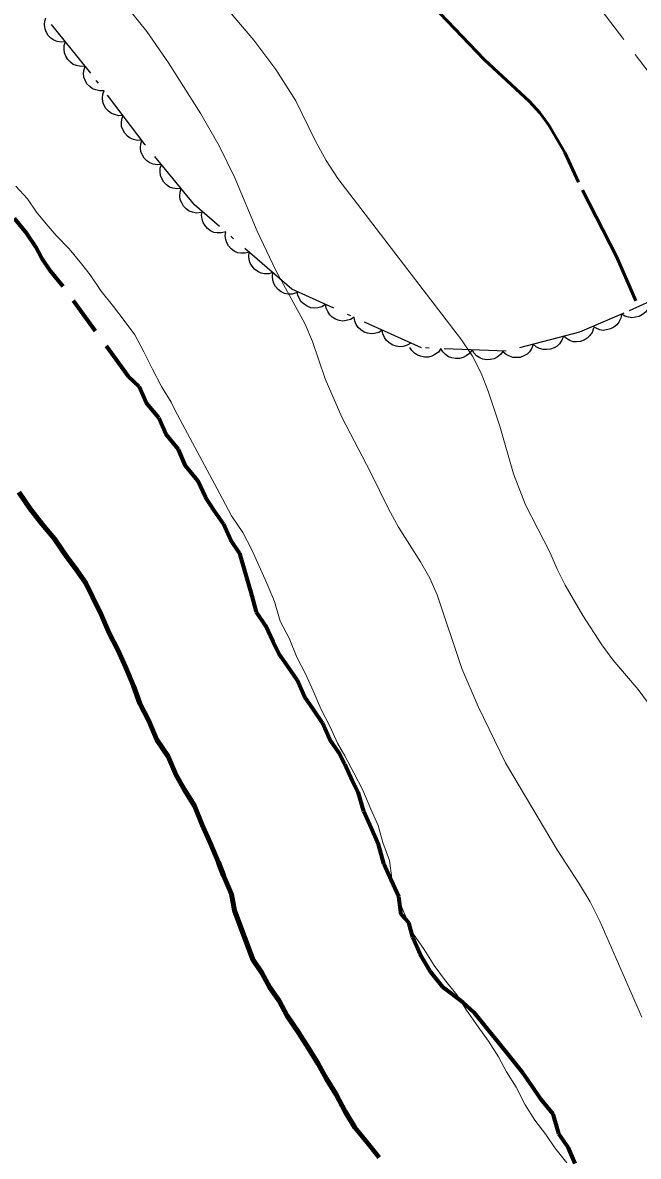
# Model space of a CAD drawing. Extents: x 356765 to 358572, y 5103174 to 5104650.
# Drawn here: x 356945.5 to 356975.2, y 5103998.1 to 5104052.7 of the extents above; entities that cross this region are included whole.
import ezdxf

# ---------------------------------------------------------------- set-up
doc = ezdxf.new("R2010")
doc.units = 0
doc.header["$LTSCALE"] = 0.6
for name, pattern in [('DOT_DASHED', [7.7, 5, -1.2, 0.3, -1.2]), ('LONG_DASHED', [7.5, 6, -1.5]), ('MEDIUM_DASHED', [4.5, 3, -1.5])]:
    doc.linetypes.add(name, pattern=pattern)
for name, color, linetype, lineweight in [('1', 7, 'Continuous', 53), ('2', 7, 'Continuous', 13), ('4', 7, 'Continuous', 90), ('44', 7, 'Continuous', 25), ('7', 7, 'MEDIUM_DASHED', 70)]:
    doc.layers.add(name, color=color, linetype=linetype, lineweight=lineweight)

msp = doc.modelspace()

# ---------------------------------------------------------------- linework, layer by layer
at = {"layer": '1', "linetype": 'LONG_DASHED'}
msp.add_lwpolyline([(356975.06, 5104039.33), (356974.14, 5104041.46), (356972.31, 5104045.05), (356971.65, 5104046.48), (356970.88, 5104047.79), (356970.45, 5104048.38), (356969.95, 5104048.93), (356967.76, 5104050.95), (356965.02, 5104053.83)], dxfattribs=at)
at = {"layer": '2', "linetype": 'LONG_DASHED'}
msp.add_lwpolyline([(356977.2, 5104048.33), (356971.61, 5104055.74)], dxfattribs=at)
at = {"layer": '2'}
for points in [[(356975.73, 5104019.88), (356975.18, 5104020.61), (356973.96, 5104022.04), (356973.43, 5104022.76), (356972.51, 5104024.17), (356971.67, 5104025.63), (356971.27, 5104026.4), (356970.94, 5104027.19), (356969.76, 5104029.51), (356969.18, 5104031), (356968.52, 5104033.3), (356967.96, 5104034.98), (356967.62, 5104035.84), (356967.2, 5104036.66), (356966.68, 5104037.45), (356960.72, 5104045.23), (356960.15, 5104046.09), (356959.62, 5104047.05), (356958.7, 5104048.96), (356957.74, 5104050.47), (356956.67, 5104051.88), (356954.3, 5104054.7)], [(356975.36, 5104004.82), (356973.34, 5104009.46), (356972.87, 5104010.38), (356972.36, 5104011.24), (356971.27, 5104012.88), (356968.79, 5104017.08), (356967.48, 5104019.79), (356966.69, 5104021.63), (356965.5, 5104025.17), (356965.14, 5104025.97), (356964.7, 5104026.76), (356963.64, 5104028.43), (356963.15, 5104029.32), (356962.29, 5104031.08), (356960.91, 5104033.73), (356960.11, 5104035.57), (356959.5, 5104037.38), (356959.13, 5104038.24), (356957.73, 5104040.8), (356956.84, 5104042.68), (356955.76, 5104045.25), (356955, 5104046.79), (356954.12, 5104048.34), (356952.57, 5104050.79), (356951.52, 5104052.3), (356950.38, 5104053.71)], [(356945.21, 5104044.85), (356945.77, 5104044.25), (356946.21, 5104043.61), (356946.68, 5104043.04), (356947.16, 5104042.48), (356947.79, 5104041.83), (356948.38, 5104041.11), (356948.79, 5104040.59), (356949.33, 5104039.79), (356949.92, 5104039.06), (356950.43, 5104038.38), (356950.95, 5104037.7), (356951.38, 5104036.87), (356951.8, 5104036.04), (356952.23, 5104035.2), (356952.7, 5104034.45), (356952.88, 5104034.05), (356954.78, 5104030.52), (356955.17, 5104029.8), (356955.6, 5104028.97), (356956.15, 5104028.17), (356956.58, 5104027.34), (356956.93, 5104026.55), (356957.28, 5104025.76), (356957.67, 5104024.85), (356957.94, 5104023.91), (356958.37, 5104023.08), (356958.75, 5104022.17), (356959.18, 5104021.34), (356959.53, 5104020.55), (356959.92, 5104019.64), (356960.35, 5104018.81), (356960.7, 5104018.02), (356961.06, 5104017.42), (356961.49, 5104016.59), (356961.92, 5104015.76), (356962.31, 5104014.85), (356962.66, 5104014.06), (356962.89, 5104013.24), (356963.2, 5104012.37), (356963.32, 5104011.51), (356963.56, 5104010.69), (356963.94, 5104009.78), (356964.33, 5104008.87), (356964.88, 5104008.08), (356965.35, 5104007.32), (356965.86, 5104006.64), (356966.45, 5104005.91), (356966.92, 5104005.16), (356967.47, 5104004.36), (356967.98, 5104003.67), (356968.45, 5104002.92), (356968.84, 5104002.2), (356969.31, 5104001.45), (356969.74, 5104000.61), (356970.21, 5103999.86), (356970.73, 5103999.18), (356971.16, 5103998.54), (356971.75, 5103997.81)], [(356945.21, 5104044.85), (356945.77, 5104044.25), (356946.21, 5104043.61), (356946.68, 5104043.04), (356947.16, 5104042.48), (356947.79, 5104041.83), (356948.38, 5104041.11), (356948.79, 5104040.59), (356949.33, 5104039.79), (356949.92, 5104039.06), (356950.43, 5104038.38), (356950.95, 5104037.7), (356951.38, 5104036.87), (356951.8, 5104036.04), (356952.23, 5104035.2), (356952.7, 5104034.45), (356952.88, 5104034.05), (356954.78, 5104030.52), (356955.17, 5104029.8), (356955.6, 5104028.97), (356956.15, 5104028.17), (356956.58, 5104027.34), (356956.93, 5104026.55), (356957.28, 5104025.76), (356957.67, 5104024.85), (356957.94, 5104023.91), (356958.37, 5104023.08), (356958.75, 5104022.17), (356959.18, 5104021.34), (356959.53, 5104020.55), (356959.92, 5104019.64), (356960.35, 5104018.81), (356960.7, 5104018.02), (356961.06, 5104017.42), (356961.49, 5104016.59), (356961.92, 5104015.76), (356962.31, 5104014.85), (356962.66, 5104014.06), (356962.89, 5104013.24), (356963.2, 5104012.37), (356963.32, 5104011.51), (356963.56, 5104010.69), (356963.94, 5104009.78), (356964.33, 5104008.87), (356964.88, 5104008.08), (356965.35, 5104007.32), (356965.86, 5104006.64), (356966.45, 5104005.91), (356966.92, 5104005.16), (356967.47, 5104004.36), (356967.98, 5104003.67), (356968.45, 5104002.92), (356968.84, 5104002.2), (356969.31, 5104001.45), (356969.74, 5104000.61), (356970.21, 5103999.86), (356970.73, 5103999.18), (356971.16, 5103998.54), (356971.75, 5103997.81)]]:
    msp.add_lwpolyline(points, dxfattribs=at)
at = {"layer": '4'}
for points in [[(356955.21, 5104011.65), (356954.97, 5104012.28), (356954.58, 5104013.19), (356954.19, 5104014.1), (356953.81, 5104015.01), (356953.34, 5104015.77), (356952.94, 5104016.48), (356952.55, 5104017.39), (356952.01, 5104018.19), (356951.62, 5104019.1), (356951.19, 5104019.93), (356950.88, 5104020.79), (356950.5, 5104021.7), (356950.14, 5104022.49), (356949.71, 5104023.32), (356949.33, 5104024.23), (356948.9, 5104025.07), (356948.58, 5104025.74), (356948.14, 5104026.38), (356947.63, 5104027.06), (356947.08, 5104027.86), (356946.49, 5104028.58), (356945.91, 5104029.31), (356945.36, 5104030.11)], [(356962.71, 5103998.07), (356962.13, 5103998.79), (356961.54, 5103999.52), (356961.07, 5104000.28), (356960.64, 5104001.11), (356960.17, 5104001.86), (356959.77, 5104002.58), (356959.3, 5104003.34), (356958.83, 5104004.09), (356958.28, 5104004.89), (356957.89, 5104005.61), (356957.45, 5104006.25), (356957.06, 5104006.96), (356956.62, 5104007.6), (356955.75, 5104009.96), (356955.6, 5104010.75), (356955.21, 5104011.65)]]:
    msp.add_lwpolyline(points, dxfattribs=at)
at = {"layer": '44', "linetype": 'DOT_DASHED'}
msp.add_lwpolyline([(356977.48, 5104040.1), (356974.49, 5104038.74), (356972.36, 5104037.83), (356968.83, 5104036.9), (356964.74, 5104037.07), (356958.51, 5104039.89), (356953.81, 5104043.96), (356951.45, 5104046.85), (356948.82, 5104050.3), (356946.03, 5104053.76)], dxfattribs=at)
at = {"layer": '44'}
for points in [[(356947.61, 5104051.81), (356947.4, 5104051.79), (356947.2, 5104051.83), (356947.04, 5104051.89), (356946.9, 5104051.99), (356946.77, 5104052.12), (356946.68, 5104052.29), (356946.62, 5104052.44), (356946.6, 5104052.62), (356946.61, 5104052.8), (356946.66, 5104052.97)], [(356948.55, 5104050.64), (356948.34, 5104050.62), (356948.14, 5104050.66), (356947.98, 5104050.72), (356947.84, 5104050.82), (356947.72, 5104050.96), (356947.62, 5104051.12), (356947.56, 5104051.27), (356947.54, 5104051.45), (356947.55, 5104051.63), (356947.61, 5104051.81)], [(356949.47, 5104049.45), (356949.26, 5104049.44), (356949.06, 5104049.49), (356948.91, 5104049.55), (356948.77, 5104049.66), (356948.64, 5104049.79), (356948.55, 5104049.96), (356948.49, 5104050.11), (356948.48, 5104050.29), (356948.5, 5104050.47), (356948.56, 5104050.65)], [(356950.38, 5104048.26), (356950.17, 5104048.25), (356949.97, 5104048.3), (356949.82, 5104048.36), (356949.68, 5104048.46), (356949.55, 5104048.6), (356949.46, 5104048.77), (356949.4, 5104048.92), (356949.39, 5104049.1), (356949.41, 5104049.28), (356949.47, 5104049.45)], [(356951.28, 5104047.07), (356951.08, 5104047.06), (356950.88, 5104047.1), (356950.72, 5104047.16), (356950.59, 5104047.27), (356950.46, 5104047.41), (356950.37, 5104047.58), (356950.31, 5104047.73), (356950.3, 5104047.9), (356950.32, 5104048.09), (356950.38, 5104048.26)], [(356952.23, 5104045.9), (356952.02, 5104045.88), (356951.82, 5104045.92), (356951.66, 5104045.98), (356951.52, 5104046.08), (356951.39, 5104046.21), (356951.3, 5104046.38), (356951.23, 5104046.53), (356951.21, 5104046.7), (356951.23, 5104046.89), (356951.28, 5104047.06)], [(356953.18, 5104044.74), (356952.97, 5104044.72), (356952.77, 5104044.76), (356952.61, 5104044.81), (356952.47, 5104044.92), (356952.34, 5104045.05), (356952.25, 5104045.22), (356952.18, 5104045.37), (356952.16, 5104045.54), (356952.17, 5104045.73), (356952.23, 5104045.9)], [(356954.12, 5104043.58), (356953.92, 5104043.56), (356953.72, 5104043.6), (356953.56, 5104043.65), (356953.42, 5104043.76), (356953.29, 5104043.89), (356953.2, 5104044.06), (356953.13, 5104044.2), (356953.11, 5104044.38), (356953.12, 5104044.57), (356953.18, 5104044.74)], [(356955.32, 5104042.65), (356955.12, 5104042.6), (356954.91, 5104042.61), (356954.75, 5104042.63), (356954.59, 5104042.71), (356954.44, 5104042.82), (356954.32, 5104042.97), (356954.23, 5104043.1), (356954.18, 5104043.27), (356954.16, 5104043.46), (356954.19, 5104043.64)], [(356956.45, 5104041.67), (356956.25, 5104041.62), (356956.05, 5104041.62), (356955.89, 5104041.65), (356955.73, 5104041.73), (356955.58, 5104041.84), (356955.46, 5104041.98), (356955.37, 5104042.12), (356955.32, 5104042.29), (356955.3, 5104042.47), (356955.32, 5104042.65)], [(356957.59, 5104040.69), (356957.39, 5104040.64), (356957.18, 5104040.64), (356957.02, 5104040.67), (356956.86, 5104040.75), (356956.71, 5104040.85), (356956.59, 5104041), (356956.5, 5104041.14), (356956.45, 5104041.31), (356956.43, 5104041.49), (356956.45, 5104041.67)], [(356958.72, 5104039.71), (356958.52, 5104039.65), (356958.32, 5104039.66), (356958.15, 5104039.69), (356957.99, 5104039.76), (356957.85, 5104039.87), (356957.72, 5104040.02), (356957.63, 5104040.16), (356957.59, 5104040.33), (356957.57, 5104040.51), (356957.59, 5104040.69)], [(356960.13, 5104039.16), (356959.95, 5104039.05), (356959.76, 5104039), (356959.59, 5104038.98), (356959.42, 5104039), (356959.24, 5104039.07), (356959.09, 5104039.17), (356958.96, 5104039.28), (356958.87, 5104039.43), (356958.79, 5104039.6), (356958.76, 5104039.78)], [(356961.5, 5104038.54), (356961.32, 5104038.43), (356961.12, 5104038.38), (356960.96, 5104038.36), (356960.79, 5104038.39), (356960.61, 5104038.45), (356960.45, 5104038.55), (356960.33, 5104038.66), (356960.23, 5104038.81), (356960.16, 5104038.98), (356960.13, 5104039.16)], [(356975.75, 5104039.31), (356975.71, 5104039.11), (356975.62, 5104038.92), (356975.53, 5104038.79), (356975.39, 5104038.68), (356975.23, 5104038.58), (356975.05, 5104038.54), (356974.88, 5104038.51), (356974.71, 5104038.54), (356974.53, 5104038.6), (356974.38, 5104038.69)], [(356974.38, 5104038.69), (356974.34, 5104038.49), (356974.25, 5104038.31), (356974.15, 5104038.17), (356974.01, 5104038.07), (356973.85, 5104037.98), (356973.66, 5104037.93), (356973.5, 5104037.91), (356973.33, 5104037.94), (356973.15, 5104038.01), (356973, 5104038.1)], [(356962.86, 5104037.92), (356962.69, 5104037.81), (356962.49, 5104037.76), (356962.33, 5104037.74), (356962.15, 5104037.77), (356961.98, 5104037.83), (356961.82, 5104037.94), (356961.69, 5104038.04), (356961.6, 5104038.19), (356961.53, 5104038.36), (356961.5, 5104038.54)], [(356964.23, 5104037.3), (356964.05, 5104037.19), (356963.86, 5104037.14), (356963.69, 5104037.12), (356963.52, 5104037.15), (356963.34, 5104037.21), (356963.18, 5104037.32), (356963.06, 5104037.42), (356962.97, 5104037.57), (356962.89, 5104037.74), (356962.86, 5104037.92)], [(356971.58, 5104037.63), (356971.51, 5104037.43), (356971.39, 5104037.26), (356971.28, 5104037.15), (356971.13, 5104037.06), (356970.95, 5104037), (356970.76, 5104036.98), (356970.6, 5104036.98), (356970.43, 5104037.04), (356970.27, 5104037.12), (356970.13, 5104037.24)], [(356973.03, 5104038.01), (356972.96, 5104037.81), (356972.84, 5104037.65), (356972.73, 5104037.53), (356972.58, 5104037.44), (356972.4, 5104037.38), (356972.21, 5104037.36), (356972.05, 5104037.36), (356971.88, 5104037.42), (356971.72, 5104037.51), (356971.58, 5104037.63)], [(356965.68, 5104037.03), (356965.56, 5104036.86), (356965.39, 5104036.74), (356965.25, 5104036.66), (356965.08, 5104036.62), (356964.89, 5104036.62), (356964.7, 5104036.66), (356964.55, 5104036.71), (356964.41, 5104036.81), (356964.28, 5104036.94), (356964.18, 5104037.09)], [(356967.18, 5104036.97), (356967.05, 5104036.8), (356966.89, 5104036.68), (356966.75, 5104036.6), (356966.57, 5104036.56), (356966.39, 5104036.55), (356966.2, 5104036.59), (356966.05, 5104036.64), (356965.9, 5104036.75), (356965.77, 5104036.88), (356965.68, 5104037.03)], [(356968.68, 5104036.91), (356968.55, 5104036.74), (356968.39, 5104036.62), (356968.25, 5104036.54), (356968.07, 5104036.5), (356967.89, 5104036.49), (356967.7, 5104036.53), (356967.55, 5104036.58), (356967.4, 5104036.68), (356967.27, 5104036.82), (356967.18, 5104036.97)], [(356970.13, 5104037.24), (356970.06, 5104037.05), (356969.94, 5104036.88), (356969.83, 5104036.76), (356969.68, 5104036.68), (356969.5, 5104036.61), (356969.31, 5104036.6), (356969.15, 5104036.6), (356968.98, 5104036.66), (356968.82, 5104036.74), (356968.68, 5104036.86)]]:
    msp.add_lwpolyline(points, dxfattribs=at)
at = {"layer": '7'}
msp.add_lwpolyline([(356972.15, 5103997.78), (356971.8, 5103998.57), (356971.36, 5103999.21), (356971.09, 5104000.15), (356970.51, 5104000.87), (356970.07, 5104001.51), (356969.63, 5104002.15), (356969.04, 5104002.87), (356968.45, 5104003.6), (356967.87, 5104004.32), (356967.28, 5104005.05), (356966.76, 5104005.53), (356965.78, 5104006.28), (356965.19, 5104007), (356964.69, 5104007.87), (356964.33, 5104008.67), (356964.13, 5104009.37), (356963.76, 5104009.78), (356963.65, 5104010.63), (356963.29, 5104011.42), (356962.94, 5104012.21), (356962.67, 5104013.15), (356962.32, 5104013.94), (356961.97, 5104014.73), (356961.7, 5104015.67), (356961.41, 5104016.23), (356961.06, 5104017.02), (356960.77, 5104017.58), (356960.34, 5104018.21), (356959.98, 5104019), (356959.55, 5104019.64), (356959.11, 5104020.28), (356958.76, 5104021.07), (356958.32, 5104021.71), (356957.88, 5104022.35), (356957.6, 5104022.91), (356957.24, 5104023.7), (356956.81, 5104024.34), (356956.54, 5104025.28), (356956.27, 5104026.22), (356956, 5104027.16), (356955.56, 5104027.8), (356955.21, 5104028.59), (356954.77, 5104029.23), (356954.34, 5104029.87), (356953.98, 5104030.66), (356953.39, 5104031.38), (356953.04, 5104032.17), (356952.45, 5104032.9), (356952.1, 5104033.69), (356951.51, 5104034.41), (356951.16, 5104035.2), (356950.64, 5104035.69), (356947.49, 5104040.02), (356946.9, 5104040.74), (356946.47, 5104041.38), (356946.18, 5104041.93), (356945.74, 5104042.57), (356945.15, 5104043.3)], dxfattribs=at)

doc.saveas('drawing.dxf')
